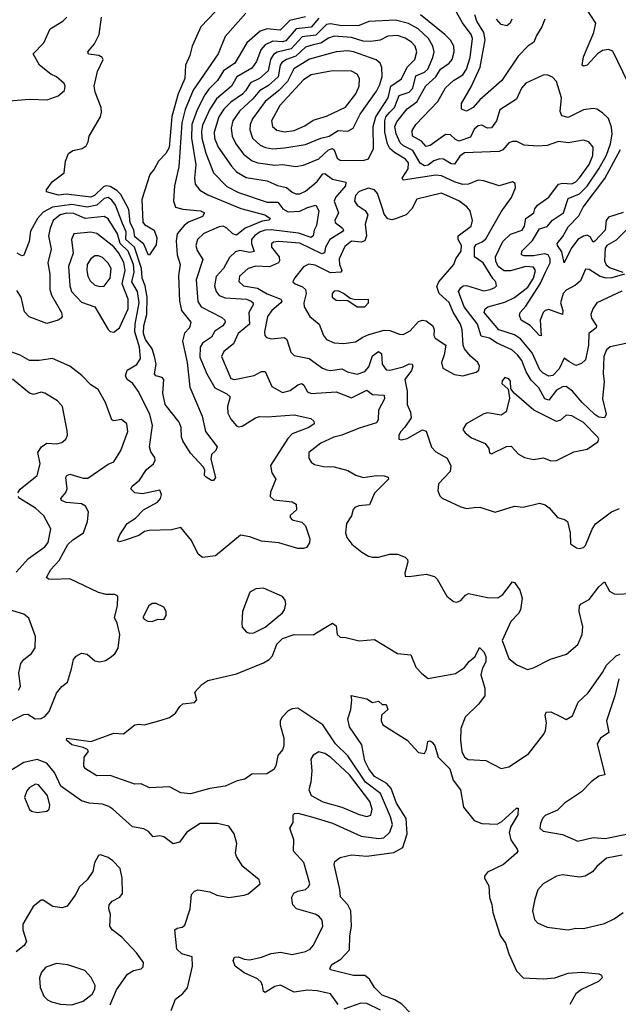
# Model space of a CAD drawing. Extents: x 1603745 to 1745082, y 385868 to 533966.
# Tile 488 of 646: x 1727573 to 1730697, y 446417 to 451552. Entities that reach past the tile are written whole.
import ezdxf

# ---------------------------------------------------------------- set-up
doc = ezdxf.new("R2010")
doc.units = 0

msp = doc.modelspace()

# ---------------------------------------------------------------- linework, layer by layer
at = {"layer": '0CON20XD'}
for points in [[(1728594.5, 451595), (1728518.2, 451515), (1728473.2, 451415), (1728461.3, 451365), (1728438.8, 451315), (1728435.8, 451245), (1728399.5, 451165), (1728368, 451048), (1728352.9, 450885), (1728336.5, 450855), (1728297.1, 450815), (1728275, 450772), (1728253.1, 450745), (1728210.8, 450615), (1728216.1, 450496.1), (1728224.7, 450484.7), (1728275, 450454), (1728288.4, 450415), (1728285, 450378.8), (1728250, 450325), (1728245, 450323.3), (1728221.1, 450381.1), (1728175, 450418.9), (1728169, 450455), (1728150.6, 450495), (1728142.1, 450562.1), (1728100.7, 450640.7), (1728080.7, 450660.7), (1728045, 450682.5), (1728025, 450686), (1728010.2, 450679.8), (1727963.9, 450635), (1727945, 450627.1), (1727815, 450642.7), (1727775, 450637.1), (1727712.5, 450655), (1727713.3, 450665), (1727742.6, 450707.4), (1727806.1, 450753.9), (1727812, 450815), (1727828.8, 450855), (1727850.7, 450869.3), (1727899.8, 450880.2), (1727920, 450895), (1727930.8, 450915), (1727935.8, 450945), (1727994.3, 451045), (1728000.6, 451069.4), (1727998.9, 451095), (1727966.5, 451175), (1727962.2, 451205), (1727978.6, 451281.4), (1728009.2, 451345), (1728003.8, 451355), (1727985.5, 451365.5), (1727931.8, 451371.8), (1727928.9, 451385), (1727963.8, 451426.2), (1727988.9, 451475), (1728000, 451565)], [(1730316.7, 450235), (1730340.8, 450285), (1730341.8, 450305), (1730331.2, 450325), (1730311.4, 450331.4), (1730255, 450320.9), (1730205, 450320.8), (1730192.2, 450325), (1730193.1, 450345), (1730248.8, 450401.2), (1730285, 450462), (1730326.2, 450473.8), (1730353, 450507), (1730410.3, 450545), (1730435, 450619.3), (1730495, 450643.3), (1730535, 450683.6), (1730596, 450774), (1730635.2, 450845), (1730656.8, 450905), (1730665.2, 450955.2), (1730661.4, 450991.4), (1730646.6, 451036.6), (1730615, 451067.1), (1730585, 451085.8), (1730565, 451089.2), (1730515, 451081.5), (1730435, 451042.5), (1730401.6, 451051.6), (1730393.8, 451073.8), (1730399.7, 451145), (1730375, 451229.2), (1730353.1, 451253.1), (1730325, 451264.4), (1730305, 451262.7), (1730215, 451220.5), (1730192.5, 451195), (1730165, 451138.5), (1730078, 451082), (1730062, 451025), (1730035, 450987.9), (1730015, 450987.1), (1729985, 451001.8), (1729965, 450999.6), (1729945, 450981.1), (1729925, 450938.9), (1729865, 450919.5), (1729846.8, 450926.8), (1729821, 450951), (1729795, 450954.3), (1729715, 450896.5), (1729695, 450891.4), (1729669.3, 450919.3), (1729622.5, 450945), (1729621.2, 450975), (1729640, 451005), (1729755, 451125.5), (1729795, 451197.7), (1729836.8, 451235), (1729884.9, 451265.1), (1729905.5, 451295), (1729923.6, 451355), (1729936, 451455), (1729928.4, 451475), (1729884.4, 451535.6), (1729845, 451604.4)], [(1730747.1, 451227.1), (1730667.8, 451387.8), (1730645, 451397), (1730615, 451392.4), (1730589.1, 451375), (1730535, 451315.5), (1730515, 451309.2), (1730509.2, 451315), (1730515, 451359.2), (1730569.3, 451485), (1730580.5, 451535), (1730521.1, 451625)], [(1727520.9, 451129.1), (1727625, 451138), (1727715.9, 451134.1), (1727774.4, 451155.6), (1727806.4, 451183.6), (1727810, 451205), (1727805, 451218.8), (1727765, 451254.2), (1727735, 451268.5), (1727676.7, 451315), (1727643.8, 451375), (1727698.9, 451431.1), (1727732.5, 451505), (1727798.8, 451545), (1727820, 451565)], [(1729065, 451566.7), (1728982.4, 451547.6), (1728932.9, 451497.1), (1728865, 451505.5), (1728827.5, 451492.5), (1728758.5, 451431.5), (1728695.8, 451325), (1728636.2, 451285), (1728606.2, 451235), (1728560.1, 451189.9), (1728539.2, 451160.8), (1728498.6, 451081.4), (1728471.6, 451005), (1728469.5, 450935), (1728491.9, 450795), (1728484.8, 450725), (1728488.4, 450695), (1728512.9, 450662.9), (1728555, 450638.3), (1728727.5, 450567.5), (1728851.9, 450535), (1728882, 450515), (1728873, 450507), (1728838.5, 450501.5), (1728750, 450465), (1728705, 450428.1), (1728685, 450435.7), (1728655, 450464.7), (1728634.7, 450475.3), (1728615, 450472.3), (1728535, 450436.6), (1728500.8, 450405), (1728492.8, 450375), (1728498.8, 450348.8), (1728529.1, 450300.9), (1728493.9, 450195), (1728503.3, 450083.3), (1728519.6, 450055), (1728628.9, 449998.9), (1728643.5, 449985), (1728645.4, 449975), (1728633.8, 449955), (1728592, 449928), (1728574, 449896), (1728527.4, 449865), (1728515.5, 449844.5), (1728512.7, 449792.7), (1728550.3, 449705), (1728591.5, 449631.5), (1728655, 449600.9), (1728671.5, 449585), (1728657.8, 449535), (1728660.3, 449500.3), (1728675, 449468.8), (1728704.6, 449434.6), (1728715, 449429.4), (1728735, 449432.5), (1728803.9, 449476.1), (1728825, 449483.3), (1728865, 449480.3), (1729005, 449491.8), (1729092.6, 449472.6), (1729107.6, 449457.6), (1729110, 449445), (1729082, 449425), (1728995, 449391.5), (1728972.9, 449367.1), (1728882.6, 449227.4), (1728889.1, 449189.1), (1728909.2, 449155), (1728882.7, 449087.3), (1728880.8, 449065), (1728898.8, 449048.8), (1728995, 449037.8), (1729016.7, 449025), (1729017.5, 448995), (1728984.4, 448965.6), (1728984, 448955), (1728995, 448944), (1729045, 448931.2), (1729065, 448912.5), (1729086.5, 448845), (1729085, 448823.3), (1729070.7, 448799.3), (1729055, 448793.3), (1729025, 448794.4), (1728925.9, 448824.1), (1728835, 448833.1), (1728775, 448855.6), (1728725, 448864), (1728595, 448755.8), (1728526.4, 448746.4), (1728504.4, 448764.4), (1728469.4, 448835), (1728415, 448904), (1728365, 448891.5), (1728248.8, 448888.8), (1728225, 448882.8), (1728195, 448861.1), (1728118.8, 448835), (1728095, 448829.2), (1728084.3, 448834.3), (1728095.5, 448865), (1728135, 448924.4), (1728177.1, 448952.9), (1728219.4, 448995), (1728292, 449035), (1728308, 449055), (1728314, 449075), (1728305, 449097.5), (1728215, 449079.2), (1728175, 449084.5), (1728154, 449105), (1728160.3, 449119.7), (1728198.7, 449151.3), (1728234.4, 449205.6), (1728270.9, 449235), (1728280.5, 449255), (1728278.9, 449268.9), (1728258.1, 449298.1), (1728251.5, 449325), (1728267.2, 449435), (1728251.8, 449495), (1728192.1, 449615), (1728163.5, 449655), (1728135, 449675.8), (1728125.5, 449695), (1728134.4, 449725), (1728185, 449753.2), (1728203.7, 449785), (1728198.5, 449845), (1728174.9, 449925.1), (1728176.5, 449965), (1728196.6, 450075), (1728187.6, 450135), (1728159.1, 450185), (1728170, 450235), (1728166.5, 450275), (1728140.1, 450345), (1728097.7, 450385), (1728083.1, 450435), (1728035, 450513.1), (1728015, 450525.3), (1727915, 450516), (1727855, 450541), (1727817, 450543), (1727784.6, 450535), (1727748.3, 450505), (1727731.7, 450465), (1727724.2, 450425), (1727737.2, 450355), (1727720, 450285), (1727730.6, 450225), (1727730.4, 450145), (1727739.2, 450115), (1727791.5, 450025), (1727794.4, 450005), (1727790, 449995), (1727774, 449985), (1727715, 449968.5), (1727622.2, 450002.2), (1727598.3, 450028.3), (1727581.1, 450105), (1727559.1, 450139.1)], [(1728753.8, 451586.2), (1728645.2, 451464.8), (1728608.4, 451375), (1728479.1, 451185), (1728436.2, 451083.8), (1728419.2, 451015), (1728402.9, 450785), (1728380.5, 450685), (1728376.2, 450606.2), (1728386, 450575), (1728423.8, 450563.8), (1728517.5, 450555), (1728537.5, 450545), (1728526.7, 450525), (1728455, 450496.7), (1728430.9, 450479.1), (1728395.3, 450435), (1728389.1, 450399.1), (1728395.2, 450325.2), (1728411.5, 450275), (1728401.2, 450218.8), (1728406.5, 450085), (1728417.4, 450035), (1728466.8, 449975), (1728460, 449945), (1728432.8, 449917.2), (1728423.4, 449875), (1728446.7, 449765), (1728460.3, 449635), (1728525, 449484), (1728542.9, 449405), (1728604.2, 449325), (1728597.5, 449305), (1728573.9, 449283.9), (1728570.7, 449260.7), (1728595.9, 449164.1), (1728585, 449149.2), (1728575, 449148.6), (1728545.6, 449165.6), (1728538, 449175), (1728538.8, 449205), (1728530.5, 449220.5), (1728465, 449292), (1728425.4, 449355), (1728417.8, 449375), (1728416.1, 449425), (1728405, 449452.2), (1728332.2, 449545), (1728320.5, 449605), (1728325.2, 449675.2), (1728316.1, 449686.1), (1728284, 449695), (1728276.9, 449705), (1728285.2, 449754.8), (1728277.3, 449795), (1728264.8, 449835), (1728229.9, 449885), (1728219.2, 449915), (1728221.3, 449955), (1728236.7, 450015), (1728238.8, 450105), (1728228.2, 450165), (1728211.9, 450205), (1728209.2, 450255), (1728173, 450365), (1728127.9, 450405), (1728128.2, 450445), (1728109.2, 450489.2), (1728073.7, 450585), (1728055, 450611.7), (1728035, 450624.4), (1728015, 450619.3), (1727975, 450585.1), (1727925, 450574.1), (1727845, 450589.2), (1727745, 450574.9), (1727695, 450549), (1727665.6, 450515), (1727629.9, 450450.1), (1727623.5, 450395), (1727595.4, 450324.6), (1727585, 450320.6), (1727560, 450335)], [(1729135, 451559.7), (1729095, 451513.2), (1729015.5, 451504.5), (1728961.8, 451441.8), (1728945, 451436.3), (1728895, 451440.2), (1728855, 451421.6), (1728832, 451395), (1728809.3, 451335), (1728785, 451300.3), (1728706.4, 451255), (1728678.3, 451205), (1728600.8, 451139.2), (1728564.8, 451085), (1728527.9, 451002.1), (1728521.6, 450971.6), (1728523.2, 450935), (1728545.4, 450855.4), (1728584.1, 450754.1), (1728655, 450682.1), (1728715, 450650.4), (1728865, 450599.8), (1728919.8, 450599.8), (1728945.8, 450565), (1728975, 450549.9), (1729035, 450553), (1729075, 450573.3), (1729118.8, 450585), (1729134.7, 450554.7), (1729121.6, 450478.4), (1729109.5, 450455), (1729105.2, 450424.8), (1729095, 450416.2), (1729028.2, 450438.2), (1728885, 450456.8), (1728854.9, 450455.1), (1728827.6, 450445), (1728798.3, 450425), (1728783.1, 450405), (1728782.2, 450385), (1728796, 450344), (1728775, 450338.1), (1728722, 450348), (1728698.8, 450341.2), (1728667.4, 450312.6), (1728636.5, 450255), (1728597.7, 450212.3), (1728590.3, 450165), (1728598.1, 450135), (1728613.8, 450113.8), (1728645, 450101.5), (1728756, 450095), (1728781.8, 450085), (1728790.8, 450075), (1728791.5, 450065), (1728769.1, 450025), (1728771.9, 449965), (1728713.3, 449915), (1728688.2, 449861.8), (1728639, 449821), (1728626.2, 449795), (1728675, 449680.9), (1728695, 449675.4), (1728796.2, 449696.2)], [(1730736, 449864), (1730655, 449846.7), (1730635, 449829.5), (1730621, 449795), (1730618.5, 449705), (1730623.3, 449665), (1730614.7, 449575), (1730633.8, 449495), (1730624.6, 449475.4), (1730595, 449478.8), (1730575, 449493.2), (1730508.1, 449555), (1730458.4, 449615), (1730425, 449638.4), (1730405, 449638.1), (1730375, 449620), (1730335, 449568.4), (1730314.1, 449574.1), (1730282, 449632), (1730241.7, 449671.7), (1730217, 449715), (1730194.1, 449774.1), (1730171.6, 449805), (1730140.6, 449830.6), (1730064.5, 449864.5), (1730025, 449890.6), (1729982.2, 449902.2), (1729961.6, 449965), (1729892.4, 450055), (1729862.4, 450135), (1729875, 450154.6), (1729886.6, 450163.4), (1729904.3, 450165.7), (1729995, 450138.9), (1730028, 450145), (1730052.9, 450155), (1730061.9, 450165), (1730057.3, 450185), (1730042, 450202), (1729992.4, 450285), (1729947.1, 450315), (1729945.7, 450365), (1729955, 450380.3), (1729987, 450393), (1730005, 450409.2), (1730085, 450550.6), (1730139.5, 450625), (1730160, 450675), (1730158.6, 450698.6), (1730145, 450705.8), (1730075, 450685.8), (1729995, 450712.2), (1729965, 450714.5), (1729914.7, 450695.3), (1729885, 450693.3), (1729844.9, 450704.9), (1729775, 450737.1), (1729745, 450742), (1729574.7, 450714.7), (1729569.1, 450725), (1729599.8, 450775), (1729601.3, 450805), (1729585.8, 450825), (1729529, 450859), (1729505, 450880.5), (1729492.8, 450905), (1729479.4, 450965), (1729477.8, 451025), (1729484.7, 451045.3), (1729505, 451069.3), (1729528.8, 451095), (1729553.8, 451156.2), (1729605, 451175.2), (1729625, 451194.7), (1729640.1, 451259.9), (1729685, 451278.9), (1729702.3, 451295), (1729729.6, 451355), (1729735.8, 451385), (1729729.5, 451415), (1729705.7, 451455), (1729652.5, 451505), (1729602.2, 451532.2), (1729535, 451550), (1729395, 451543.1), (1729345, 451522.5), (1729255, 451521.2), (1729195, 451530.7), (1729175, 451527.3), (1729118.3, 451471.7), (1729046.6, 451463.4), (1728989.1, 451400.9), (1728917.5, 451382.5), (1728898.4, 451371.6), (1728881.4, 451345), (1728870.4, 451285), (1728825, 451245.9), (1728776.9, 451223.1), (1728751.2, 451181.2), (1728736.2, 451163.8), (1728675, 451121.9), (1728638, 451085), (1728613.1, 451045), (1728588.7, 450965), (1728589.8, 450935), (1728608.3, 450888.3), (1728677.8, 450787.8), (1728705, 450758.4), (1728755, 450729.2), (1728865, 450711), (1728918.1, 450688.1), (1728965, 450676.5), (1728995, 450652.3), (1729015, 450644.7), (1729035, 450644.2), (1729065, 450657.3), (1729125, 450708.2), (1729155, 450747.7), (1729165, 450750.8), (1729205, 450719.8), (1729274.6, 450704.6), (1729272.9, 450685), (1729220.4, 450625), (1729213.5, 450605), (1729236.8, 450545), (1729218.5, 450505), (1729219.2, 450495), (1729258.2, 450465), (1729263.2, 450455), (1729256.8, 450445), (1729192.2, 450405), (1729169.7, 450365), (1729164, 450336), (1729149.5, 450330.5), (1729035, 450386.6), (1728924.3, 450395.7), (1728897.5, 450392.5), (1728886.5, 450383.5), (1728886.5, 450365), (1728928, 450315), (1728929.3, 450295), (1728923.2, 450285), (1728877.1, 450262.9), (1728805, 450266), (1728765.2, 450254.8), (1728721.1, 450215), (1728716.8, 450186.8), (1728740.6, 450165), (1728815, 450151.5), (1728865, 450123.2), (1728936.5, 450095), (1728940.9, 450085), (1728936.2, 450075), (1728888.4, 450035), (1728867.2, 450005), (1728851.2, 449925), (1728853.3, 449905), (1728860.8, 449895), (1728885, 449888.2), (1728955.4, 449895.4), (1728967.8, 449885), (1728988.1, 449818.1), (1729005, 449801.5), (1729084.7, 449784.7), (1729152.9, 449735), (1729175.3, 449725.3), (1729195, 449722.6), (1729255, 449730.9), (1729283.6, 449715), (1729335, 449704.2), (1729375, 449717.1), (1729395, 449741.5), (1729415, 449798.8), (1729445, 449821.9), (1729460.8, 449810.8), (1729465.6, 449755.6), (1729485, 449726.5), (1729505, 449724.6), (1729575, 449742.3), (1729605, 449757.3), (1729620.8, 449755), (1729624.3, 449745), (1729617.1, 449722.9), (1729583.2, 449675), (1729595.3, 449614.7), (1729594.4, 449545), (1729612.5, 449505), (1729615.7, 449475), (1729583.8, 449426.2), (1729562.9, 449405), (1729552, 449385), (1729552.5, 449365), (1729565, 449361.2), (1729595, 449367.5), (1729675, 449412.5), (1729695, 449406.7), (1729721.8, 449321.8), (1729745, 449297.8), (1729804.3, 449265), (1729823.5, 449225), (1729820, 449195), (1729759.4, 449130.6), (1729755.6, 449095), (1729765, 449068.8), (1729777.3, 449057.3), (1729875, 449010.8), (1729905, 449002), (1729945, 449007.1), (1729975, 449010), (1730055, 448982.9), (1730155, 449014.5), (1730201.1, 449008.9), (1730285, 449030.8), (1730315, 449022.5), (1730337, 449007), (1730380, 448955), (1730415.5, 448945.5), (1730431.2, 448935), (1730445.8, 448875), (1730448.3, 448818.3), (1730478, 448798), (1730495, 448794), (1730515, 448798.8), (1730525, 448810), (1730560.6, 448895), (1730578.1, 448921.9), (1730662, 448985), (1730702.7, 449002.7)], [(1730715, 450136.1), (1730585.2, 450074.8), (1730563.2, 450045), (1730553.3, 450015), (1730556.8, 449995), (1730582.3, 449955), (1730581.5, 449945), (1730543.1, 449915), (1730541.7, 449855), (1730525, 449778), (1730505, 449759.2), (1730475, 449749.2), (1730438.7, 449768.7), (1730415, 449786.2), (1730388.9, 449731.1), (1730355, 449696.4), (1730335, 449693.2), (1730305, 449707.8), (1730286.7, 449726.7), (1730246.7, 449815), (1730187.3, 449887.3), (1730155, 449909), (1730073.4, 449935), (1729997.7, 450025), (1730001.5, 450045), (1730015.7, 450054.3), (1730105, 450079.5), (1730155, 450102.5), (1730225, 450158), (1730254.5, 450205), (1730264.7, 450244.7), (1730255, 450261.3), (1730214.4, 450264.4), (1730135, 450242.6), (1730101.8, 450241.8), (1730069.6, 450265), (1730057.3, 450292.7), (1730055.3, 450314.7), (1730095, 450396), (1730135, 450433.1), (1730196, 450455), (1730207.8, 450475), (1730214.3, 450515), (1730255.6, 450544.4), (1730262, 450565), (1730275.7, 450584.3), (1730335, 450626.2), (1730385, 450694.8), (1730405, 450700.3), (1730455, 450696.6), (1730475, 450706.8), (1730495, 450728.2), (1730545, 450797.3), (1730564.7, 450844.7), (1730565, 450888), (1730543.1, 450915), (1730515, 450924.1), (1730435, 450910.3), (1730385, 450917.8), (1730325, 450895.4), (1730275, 450893.2), (1730205, 450898.6), (1730167.4, 450917.4), (1730145, 450916.4), (1730125, 450910.5), (1730095, 450873.8), (1730075.7, 450864.3), (1729895, 450857.8), (1729870.3, 450839.7), (1729841.8, 450798.2), (1729825, 450800.8), (1729785, 450825.7), (1729765, 450827.1), (1729735, 450816.7), (1729705, 450792.9), (1729685, 450790.3), (1729663.5, 450803.5), (1729625, 450870), (1729575.3, 450895), (1729559.2, 450909.2), (1729537.1, 450957.1), (1729531, 450995), (1729540.8, 451019.2), (1729595, 451087.8), (1729645.8, 451124.2), (1729693.3, 451206.7), (1729744.4, 451255), (1729769, 451295), (1729814.8, 451325.2), (1729829.4, 451345), (1729840.3, 451385), (1729838.9, 451415), (1729821.8, 451445), (1729792, 451475), (1729665, 451577.4)], [(1730314.3, 451555), (1730297.8, 451515), (1730269.4, 451470.6), (1730255.5, 451435), (1730225.3, 451414.7), (1730175, 451361.8), (1730088.8, 451235), (1729975, 451134.3), (1729939.4, 451095), (1729905, 451075.7), (1729878, 451085), (1729878.5, 451115), (1729928.7, 451201.3), (1729976.5, 451305), (1730002.5, 451447.5), (1729996, 451485), (1729958.8, 451545), (1729947.9, 451577.9)], [(1730141.9, 451555), (1730132.9, 451535), (1730115, 451520.8), (1730085, 451527.5), (1730061.8, 451555)], [(1729015, 450786.5), (1729055, 450792.9), (1729135, 450825.8), (1729185, 450873.1), (1729205, 450881.1), (1729215, 450873.3), (1729229.4, 450829.4), (1729245, 450818.9), (1729365, 450817.3), (1729393, 450827), (1729419, 450881), (1729417.6, 450995), (1729431.6, 451045), (1729496.3, 451145), (1729510.5, 451205), (1729565, 451243.1), (1729594.4, 451305.6), (1729635.9, 451345), (1729645.2, 451385), (1729636.8, 451415), (1729617.7, 451435), (1729585, 451456.2), (1729545, 451469.7), (1729495, 451465.7), (1729454.1, 451445.9), (1729405, 451439), (1729365, 451440), (1729305, 451459.5), (1729215, 451466.6), (1729185, 451456.8), (1729145, 451430), (1729105, 451420.4), (1729065, 451408.7), (1729015, 451361.7), (1728965, 451344.3), (1728941.2, 451328.8), (1728933, 451315), (1728922.8, 451255), (1728871.6, 451208.4), (1728825, 451181.7), (1728790.6, 451139.4), (1728720.8, 451075), (1728685, 451025.5), (1728677.2, 450987.2), (1728682.5, 450945), (1728701.1, 450905), (1728740.8, 450850.8), (1728786.2, 450816.2), (1728815.6, 450805.6), (1728905, 450793.5), (1728945, 450797.2), (1729015, 450786.5)], [(1728895, 450878.3), (1728955, 450883.3), (1729065, 450901.1), (1729144.8, 450935.2), (1729188.2, 450945), (1729235, 450974.1), (1729285, 450970.4), (1729312.9, 450987.1), (1729349.8, 451060.2), (1729435, 451180.4), (1729452.9, 451215), (1729464.7, 451255.3), (1729463.1, 451303.1), (1729453.8, 451325), (1729432.6, 451342.6), (1729315, 451383.9), (1729285, 451389.1), (1729225, 451384.7), (1729085, 451346.8), (1729004.6, 451295.4), (1728970.6, 451229.4), (1728926.4, 451183.6), (1728855, 451125.8), (1728788, 451035), (1728775.8, 451005), (1728775, 450977.5), (1728787.5, 450935), (1728827.9, 450897.9), (1728855.5, 450885.5), (1728895, 450878.3)], [(1728955, 450967.9), (1729005, 450973.7), (1729061.9, 450998.1), (1729105, 451027.8), (1729175, 451049.6), (1729273.5, 451096.5), (1729326.7, 451165), (1729344.2, 451205), (1729346.1, 451245), (1729335, 451268.9), (1729304.7, 451284.7), (1729205, 451286.2), (1729095, 451264.3), (1729055, 451238.8), (1728931.4, 451105), (1728888, 451025), (1728891.8, 450995), (1728915, 450976.9), (1728955, 450967.9)], [(1730722.7, 450547.3), (1730645, 450522.3), (1730633.8, 450505), (1730628, 450455), (1730575, 450397.5), (1730565, 450392.5), (1730550.2, 450420.2), (1730535, 450428.8), (1730515, 450423.9), (1730484.9, 450405.1), (1730450.9, 450359.1), (1730415, 450284), (1730401.7, 450341.7), (1730379.5, 450375), (1730377.8, 450385), (1730407.7, 450422.3), (1730435, 450471.2), (1730491.2, 450528.8), (1730513.7, 450575), (1730626.5, 450723.5), (1730708.1, 450875)], [(1729885, 449694.5), (1729955, 449714), (1729968.8, 449725), (1729973.3, 449745), (1729963.8, 449765), (1729925, 449798.1), (1729894.5, 449835), (1729887.1, 449855), (1729882.7, 449935), (1729872.8, 449965), (1729836, 450026), (1729815, 450077.7), (1729761.8, 450125), (1729749.7, 450160.3), (1729761.1, 450185), (1729838.5, 450275), (1729849.3, 450305), (1729876.2, 450345), (1729878.1, 450375), (1729861.2, 450405), (1729860.9, 450425), (1729930, 450475), (1729936.2, 450505), (1729923.1, 450555), (1729906.7, 450576.7), (1729865, 450607.4), (1729775, 450647.2), (1729645, 450616), (1729619.1, 450565), (1729590.4, 450535), (1729535, 450513.1), (1729515, 450508.9), (1729495, 450514.4), (1729475, 450538), (1729467.6, 450562.4), (1729440, 450645), (1729424.3, 450665), (1729393.8, 450673.8), (1729345, 450656.2), (1729325.3, 450634.7), (1729321.2, 450605), (1729335, 450585.5), (1729376.4, 450556.4), (1729389.5, 450535), (1729375.4, 450485), (1729382.4, 450425), (1729375, 450399.2), (1729355, 450391.6), (1729305, 450397), (1729270.7, 450369.3), (1729240.4, 450305), (1729242.6, 450275), (1729254.6, 450245), (1729249.4, 450235), (1729195, 450231.4), (1729115, 450271.2), (1729082.3, 450277.7), (1729055, 450262.5), (1729007.5, 450205), (1728999.2, 450185), (1729010, 450175), (1729049.5, 450159.5), (1729064.1, 450145), (1729067.4, 450125), (1729055.3, 450075), (1729057.3, 450055), (1729087.8, 450005), (1729135.4, 449965), (1729159.3, 449905), (1729175, 449884.6), (1729215, 449866), (1729265, 449863.5), (1729325, 449872), (1729364.1, 449895.9), (1729395, 449910.6), (1729475, 449933.2), (1729505, 449930.4), (1729555, 449911.2), (1729575, 449910), (1729611.3, 449928.7), (1729655, 449978.1), (1729675, 449984.5), (1729695, 449981.5), (1729729.4, 449955), (1729735.5, 449935.5), (1729733.8, 449905), (1729741.3, 449891.3), (1729796.2, 449855), (1729788.9, 449805), (1729774.4, 449765), (1729782, 449735), (1729841.7, 449701.7), (1729885, 449694.5)], [(1728065, 449922), (1728094.4, 449945.6), (1728140.2, 450045), (1728139.1, 450095), (1728108.1, 450175), (1728123, 450245), (1728116.1, 450286.1), (1728090.3, 450335), (1728065, 450367.1), (1727976.7, 450436.7), (1727945, 450443.9), (1727855, 450435.5), (1727843.4, 450405), (1727852.2, 450335), (1727828.3, 450265), (1727834.8, 450165), (1727843.1, 450135), (1727895, 450078.2), (1727965.4, 450055), (1728035, 449936.2), (1728045.8, 449925.8), (1728065, 449922)], [(1730738.5, 450455), (1730685, 450403.2), (1730637.2, 450375), (1730629, 450361), (1730625.3, 450295.3), (1730633.4, 450273.4), (1730655, 450257.6), (1730720.5, 450235)], [(1727990.7, 450160.7), (1728015, 450163.1), (1728045.2, 450204.8), (1728050.8, 450255), (1728035, 450283.1), (1728005, 450311.8), (1727985, 450320.8), (1727965, 450320.4), (1727945, 450305.4), (1727925.3, 450275), (1727922.9, 450245), (1727928.8, 450215), (1727940.4, 450190.4), (1727965, 450168.5), (1727990.7, 450160.7)], [(1730728.6, 450225), (1730663.8, 450206.2), (1730634.4, 450204.4), (1730602.4, 450212.4), (1730545, 450248.9), (1730525, 450250.8), (1730500.3, 450189.7), (1730472.8, 450167.2), (1730425, 450141.4), (1730409.5, 450125), (1730394.7, 450075), (1730407.9, 450035), (1730405.4, 450014.6), (1730335, 450040.2), (1730315, 450036.1), (1730304.3, 450025), (1730288.9, 449985), (1730295, 449904.2), (1730285, 449904.5), (1730237.5, 449957.5), (1730189.5, 449985), (1730180.7, 450009.3), (1730185.6, 450025), (1730215, 450058.2), (1730290, 450175), (1730316.7, 450235)], [(1729334.2, 450054.2), (1729375, 450054.4), (1729394, 450075), (1729393.6, 450093.6), (1729325, 450091.2), (1729297.7, 450097.7), (1729263.8, 450125), (1729235, 450138.5), (1729215, 450135.6), (1729204.2, 450125), (1729204.4, 450105), (1729225, 450090), (1729285, 450087.5), (1729334.2, 450054.2)], [(1727485, 447872.2), (1727595, 447928.6), (1727615, 447929.3), (1727654.8, 447904.8), (1727685, 447906.9), (1727705, 447917.5), (1727726.5, 447943.5), (1727765, 448040), (1727794, 448075), (1727823.2, 448096.8), (1727842.9, 448167.1), (1727854.2, 448215.8), (1727867.7, 448232.3), (1727895, 448247.5), (1727925, 448243.3), (1727965, 448208.8), (1727992.3, 448202.3), (1728020.3, 448209.7), (1728046.2, 448225), (1728069.2, 448245), (1728087.1, 448275), (1728096.2, 448345), (1728082.5, 448405), (1728067.5, 448435), (1728083.3, 448495), (1728085, 448546.2), (1728070, 448555), (1728025, 448554.5), (1727984.1, 448564.1), (1727835, 448635.9), (1727742.6, 448632.6), (1727723.3, 448635), (1727713.6, 448643.6), (1727735.4, 448685), (1727778.9, 448731.1), (1727825, 448814.6), (1727850.5, 448839.5), (1727906.9, 448875), (1727926.9, 448935), (1727932.9, 448985), (1727917.5, 449015), (1727895, 449027.5), (1727815, 449034.2), (1727791.5, 449045), (1727788.5, 449055), (1727813.4, 449086.6), (1727820.3, 449105), (1727814.6, 449165), (1727818.6, 449175), (1727835, 449181.1), (1727905, 449160.3), (1727928.6, 449161.4), (1728035, 449234.4), (1728065, 449246), (1728100.4, 449305), (1728136.8, 449405), (1728132.2, 449445), (1728105, 449466.4), (1728065, 449459.4), (1728054.6, 449464.6), (1728021.1, 449555), (1727982.9, 449622.9), (1727945, 449647.5), (1727897.2, 449697.2), (1727835.7, 449745), (1727745, 449785.5), (1727675, 449775.4), (1727625, 449775.5), (1727575, 449803.2), (1727513.1, 449825)], [(1728796.2, 449696.2), (1728835, 449717.9), (1728855, 449717.3), (1728889.8, 449639.8), (1728945, 449607.8), (1728985, 449618.5), (1729025, 449648.4), (1729045, 449654.6), (1729056.4, 449646.4), (1729075, 449611.8), (1729095, 449602.6), (1729225, 449611.1), (1729305, 449580), (1729385, 449619.2), (1729415, 449596.8), (1729474.4, 449594.4), (1729476.2, 449575), (1729445.9, 449515), (1729444.5, 449465), (1729435, 449448.9), (1729345, 449422), (1729255, 449384.7), (1729212.2, 449375), (1729145, 449343.3), (1729081.4, 449295), (1729081.4, 449265), (1729094.2, 449245), (1729112.3, 449232.3), (1729158.3, 449221.7), (1729215, 449220), (1729285, 449200.4), (1729327, 449177), (1729365, 449164.7), (1729434.5, 449174.5), (1729475, 449172.5), (1729495.5, 449165.5), (1729498, 449155), (1729425, 449082.2), (1729398.2, 449021.8), (1729343.6, 449016.4), (1729321.7, 449008.3), (1729313.1, 448996.9), (1729305.6, 448965), (1729278.1, 448925), (1729273.3, 448875), (1729280.7, 448850.7), (1729306.8, 448816.8), (1729358.8, 448775), (1729393.5, 448753.5), (1729415, 448748.9), (1729445, 448749.4), (1729505, 448764.3), (1729545, 448764), (1729585, 448748.8), (1729597, 448737), (1729599.2, 448725), (1729582.5, 448665), (1729585, 448650), (1729605, 448647.5), (1729695, 448659.5), (1729738.3, 448648.3), (1729752.5, 448635), (1729802.5, 448545), (1729837.7, 448517.7), (1729855, 448514), (1729875, 448522), (1729899.1, 448550.9), (1729915, 448558.6), (1730015, 448538.2), (1730067.5, 448537.5), (1730094.2, 448555), (1730145, 448620), (1730155, 448616.7), (1730183, 448577), (1730194.5, 448534.5), (1730186.4, 448475), (1730175.3, 448454.7), (1730136.2, 448413.8), (1730091.2, 448315), (1730125, 448220), (1730167.1, 448187.1), (1730223, 448163), (1730255, 448172.5), (1730342.4, 448217.6), (1730427.4, 448242.6), (1730485, 448294.2), (1730507.5, 448345), (1730512.5, 448385), (1730492.9, 448465), (1730494.6, 448495.4), (1730503.8, 448506.2), (1730545, 448528.1), (1730595.4, 448595), (1730625, 448620.8), (1730651.2, 448571.2), (1730675, 448557.5), (1730695, 448555.5), (1730755, 448559.6)], [(1727563.5, 449085), (1727576.4, 449103.6), (1727664.5, 449175), (1727680.4, 449235), (1727668.5, 449295), (1727687.5, 449325), (1727715, 449343.8), (1727765, 449340.9), (1727793.3, 449346.7), (1727814.2, 449365), (1727822, 449385), (1727821.7, 449408.3), (1727796.2, 449535), (1727770, 449565), (1727705, 449604.5), (1727685, 449609.1), (1727645, 449597.1), (1727625, 449603.9), (1727535, 449677.9)], [(1730345, 449251.9), (1730375, 449253.1), (1730465, 449298), (1730535, 449312.5), (1730590, 449350), (1730596, 449365), (1730590, 449375), (1730515, 449450.6), (1730455, 449486.1), (1730425, 449489.1), (1730395, 449464), (1730374.1, 449455.9), (1730255.5, 449515), (1730154.1, 449604.1), (1730136.7, 449626.7), (1730135, 449666.7), (1730125, 449678.8), (1730105, 449686.7), (1730090.5, 449669.5), (1730088.8, 449655), (1730122.5, 449625), (1730128.6, 449578.6), (1730112.4, 449507.6), (1730085, 449490), (1730015, 449501.2), (1729995, 449496.2), (1729902.5, 449445), (1729886.5, 449415), (1729897.1, 449397.1), (1729930.6, 449370.6), (1730001.9, 449341.9), (1730021.2, 449315), (1730025, 449292.5), (1730035, 449287.5), (1730113.2, 449326.8), (1730137.6, 449327.6), (1730175.7, 449285.7), (1730208.2, 449268.2), (1730255, 449258.6), (1730306.7, 449266.7), (1730345, 449251.9)], [(1727555, 448670), (1727618.5, 448741.5), (1727705, 448802.9), (1727721.1, 448825), (1727736.4, 448896.4), (1727700, 448965), (1727656.5, 449005), (1727573.6, 449055), (1727564.6, 449065)], [(1728775, 448352), (1728795, 448354.2), (1728855, 448383.5), (1728945, 448459.2), (1728955.6, 448475), (1728962.9, 448505), (1728959.2, 448525), (1728944.3, 448544.3), (1728845, 448586.9), (1728805, 448584.3), (1728774.5, 448565.5), (1728735.7, 448465), (1728731.7, 448401.7), (1728735, 448383.3), (1728757.7, 448357.7), (1728775, 448352)], [(1727567.1, 448055), (1727577.8, 448075), (1727568.9, 448145), (1727579.4, 448195), (1727594.2, 448215), (1727635, 448246), (1727653.8, 448276.2), (1727655.9, 448335), (1727621.1, 448431.1), (1727595, 448451.8), (1727515.3, 448475.3)], [(1728265, 448412.5), (1728295, 448426), (1728325, 448423.3), (1728338, 448445), (1728338, 448465), (1728325, 448488.8), (1728285, 448508), (1728265, 448508), (1728246.7, 448495), (1728216.7, 448435), (1728222.5, 448425), (1728242.5, 448415), (1728265, 448412.5)], [(1729235, 446415.6), (1729195, 446470.5), (1729125, 446486.9), (1729075, 446490), (1729005, 446479.1), (1728935, 446516.2), (1728905, 446510), (1728855, 446478.9), (1728845, 446484), (1728839.7, 446515), (1728832.9, 446532.9), (1728815, 446548.8), (1728745, 446581.6), (1728697.1, 446615), (1728688.1, 446645), (1728695, 446662), (1728715, 446664.4), (1728745, 446651.5), (1728775, 446648.8), (1728835, 446662.2), (1728885, 446682.2), (1728935, 446688.5), (1728995, 446676.4), (1729065, 446692), (1729088.8, 446705), (1729106.9, 446725), (1729155.8, 446824.2), (1729151.6, 446855), (1729135.4, 446875), (1729115, 446886.7), (1729017.1, 446915), (1728997.8, 446935), (1728994.5, 446954.5), (1728993.8, 446975), (1729003.7, 446996.3), (1729025, 447007.3), (1729065, 447015.6), (1729080.9, 447029.1), (1729086.5, 447045), (1729056.2, 447156.2), (1729002.7, 447215), (1729003.8, 447275), (1728983.6, 447335), (1729000.6, 447365), (1729000, 447405), (1729007.5, 447412.5), (1729025, 447413.1), (1729102.5, 447392.5), (1729205, 447361.8), (1729355, 447294.3), (1729445, 447281.4), (1729474.2, 447285), (1729505.3, 447315), (1729518.7, 447355), (1729507.6, 447395), (1729455.3, 447515.3), (1729377.3, 447575), (1729285, 447713.1), (1729221.6, 447775), (1729154.7, 447874.7), (1729025, 447960.7), (1728995, 447958.1), (1728975, 447947.7), (1728942.9, 447915), (1728932.2, 447895), (1728931.9, 447875), (1728952.4, 447805), (1728950.9, 447765), (1728945.5, 447744.5), (1728921.1, 447715), (1728910.6, 447660.6), (1728899.3, 447640.7), (1728862.1, 447617.9), (1728785, 447616.9), (1728748.8, 447591.2), (1728708.6, 447581.4), (1728645, 447553.8), (1728565, 447542.7), (1728465, 447514.6), (1728415, 447520), (1728355, 447550.4), (1728250, 447545), (1728206.4, 447566.4), (1728175, 447565.6), (1728045, 447610), (1727975, 447607.5), (1727917.5, 447645), (1727908.3, 447658.3), (1727910, 447705), (1727932.5, 447735), (1727927.5, 447745), (1727905, 447756.7), (1727845, 447770), (1727817.5, 447795), (1727820, 447805), (1727945, 447787.5), (1728065, 447830.8), (1728115, 447828), (1728175, 447873.8), (1728195, 447878), (1728225, 447874.2), (1728312, 447898), (1728355, 447912.9), (1728386.7, 447935), (1728409.5, 447970.5), (1728425, 447983.3), (1728485, 447990), (1728497.5, 448005), (1728487.5, 448045), (1728523.8, 448085), (1728554.3, 448105.7), (1728705, 448140.5), (1728845, 448197.2), (1728874.6, 448215), (1728892.2, 448235), (1728915.7, 448295), (1728945, 448324.7), (1729005, 448344.7), (1729105, 448344.5), (1729205, 448404.3), (1729225, 448391.2), (1729230.8, 448345), (1729245, 448330.8), (1729275, 448330.4), (1729345, 448312.4), (1729425, 448319.6), (1729545, 448246.4), (1729615, 448238.9), (1729641.1, 448175), (1729672.2, 448142.2), (1729705, 448116.4), (1729847.9, 448142.1), (1729895, 448172.9), (1729919.2, 448205), (1729949.8, 448230.2), (1729972.5, 448277.5), (1729995.3, 448255), (1730005, 448230), (1730005.2, 448205), (1729986.3, 448165), (1729979.7, 448135), (1730000.8, 448065), (1730000, 448025), (1729967.3, 447982.7), (1729897.1, 447915), (1729875.4, 447855), (1729873.8, 447795), (1729880.6, 447735), (1729895, 447706.2), (1729913, 447693), (1730005, 447688.8), (1730085, 447645.8), (1730125, 447654.4), (1730227.7, 447722.3), (1730309.2, 447825), (1730317.8, 447845), (1730322.5, 447885), (1730316, 447925), (1730320.3, 447939.7), (1730345, 447942), (1730395, 447918.6), (1730425, 447902), (1730457.9, 447922.1), (1730487.6, 447992.4), (1730539.4, 448040.6), (1730615, 448146.9), (1730634.8, 448185.2), (1730686.4, 448233.6), (1730706.6, 448243.4)], [(1730700.5, 448115), (1730679.1, 448025), (1730636.2, 447895), (1730648, 447835), (1730604.4, 447805), (1730586.2, 447775), (1730627, 447613), (1730595, 447606.2), (1730555, 447577.8), (1730505, 447525.3), (1730416.7, 447465), (1730380.2, 447429.8), (1730315, 447401.4), (1730300.6, 447385), (1730290.5, 447359.5), (1730287.1, 447335), (1730305, 447318.9), (1730405, 447302), (1730485, 447268), (1730565, 447286.1), (1730628.7, 447281.3), (1730757, 447307)], [(1729655.3, 446325.3), (1729567.3, 446417.3), (1729530.7, 446440.7), (1729464.5, 446464.5), (1729425.3, 446505), (1729398.1, 446548.1), (1729375, 446566), (1729315, 446567.5), (1729195.8, 446595.8), (1729191.2, 446605), (1729202, 446625), (1729248.7, 446651.3), (1729295, 446700), (1729296.8, 446773.2), (1729304.7, 446825), (1729301.5, 446905), (1729285, 446935.8), (1729247.1, 446977.1), (1729244.6, 447015), (1729214, 447145), (1729218.5, 447161.5), (1729245, 447182.9), (1729305, 447196.9), (1729385, 447188.8), (1729525, 447209), (1729572.9, 447235), (1729594.8, 447305), (1729589.7, 447385), (1729540.2, 447465), (1729512, 447542), (1729488.4, 447568.4), (1729425, 447604.2), (1729395.3, 447645), (1729375, 447686.2), (1729359.5, 447769.5), (1729295, 447863.8), (1729285.8, 447905), (1729301.4, 447955), (1729306, 448004), (1729303, 448027), (1729385, 448010), (1729415, 447990), (1729445, 447997.5), (1729465, 447980), (1729485, 447980), (1729493.8, 447955), (1729461.2, 447925), (1729459.5, 447895), (1729467.8, 447875), (1729595, 447793.8), (1729655, 447730.3), (1729685, 447725.6), (1729696.5, 447745), (1729702.3, 447787.7), (1729715, 447790.6), (1729725, 447784.4), (1729739.2, 447765), (1729756.5, 447705), (1729818.1, 447645), (1729836, 447586), (1729873.5, 447535), (1729889.5, 447445), (1729944.6, 447374.6), (1729985, 447360), (1730064.5, 447355.5), (1730089.1, 447370.9), (1730165, 447440), (1730175, 447440), (1730172.5, 447405), (1730136.6, 447343.4), (1730128, 447312), (1730135.3, 447275), (1730170, 447225), (1730172.5, 447215), (1730165, 447204.4), (1730097.1, 447145), (1730014.1, 447105.9), (1729998, 447085), (1729998, 447075), (1730020.8, 447035), (1730024.1, 446974.1), (1730037.1, 446937.1), (1730041.4, 446895), (1730080.6, 446775), (1730108.6, 446735), (1730125, 446680), (1730165, 446591.2), (1730200.6, 446555), (1730305, 446549.5), (1730365.8, 446554.2), (1730435, 446578.2), (1730504.5, 446584.5), (1730596, 446576), (1730608.8, 446568.8), (1730612, 446555), (1730594, 446535), (1730505, 446493.2), (1730475, 446471.6), (1730444.7, 446415)], [(1728363.5, 446385), (1728386.7, 446443.3), (1728425, 446473.8), (1728448.3, 446501.7), (1728475.6, 446615), (1728473.3, 446665), (1728419.7, 446679.7), (1728394, 446705), (1728382.5, 446805), (1728395, 446814.2), (1728421.7, 446818.3), (1728435, 446830), (1728463.3, 446915), (1728470.7, 446989.3), (1728485, 447007.5), (1728505, 447013.3), (1728565, 447002.5), (1728602.5, 446985), (1728665, 446974), (1728745, 446986.7), (1728765, 446992.5), (1728828, 447045), (1728823.3, 447065), (1728738, 447135), (1728705, 447187.5), (1728700, 447205), (1728705.8, 447255), (1728692, 447305), (1728665, 447345.7), (1728605, 447360), (1728515, 447358.9), (1728445.4, 447314.6), (1728407.7, 447262.3), (1728375, 447252.9), (1728325, 447290.9), (1728305, 447294.5), (1728269.7, 447289.7), (1728245, 447317.5), (1728221.4, 447331.4), (1728162.4, 447342.4), (1728060, 447435), (1728038.2, 447448.2), (1728005, 447461.3), (1727935, 447465.3), (1727895, 447478.6), (1727787.6, 447555), (1727755.5, 447625.5), (1727715, 447674.1), (1727665, 447693.8), (1727595, 447677.3), (1727505, 447621.7)], [(1729385, 447395.5), (1729405, 447403.3), (1729412.7, 447435), (1729400.3, 447475), (1729295, 447614), (1729194.7, 447705), (1729165, 447724.7), (1729135, 447733.8), (1729105, 447716.7), (1729092.9, 447695), (1729097.5, 447635), (1729093.2, 447575), (1729081.3, 447535), (1729093.8, 447505), (1729155, 447473.5), (1729255, 447445.3), (1729345, 447406.2), (1729385, 447395.5)], [(1727665, 447416.9), (1727715, 447424.2), (1727727.5, 447435), (1727731.4, 447455), (1727717.8, 447505), (1727671.7, 447561.7), (1727655, 447564), (1727625, 447547.1), (1727610.2, 447529.8), (1727597.8, 447495), (1727625, 447433.1), (1727635, 447423.3), (1727665, 447416.9)], [(1728045, 446414.5), (1728078.7, 446491.3), (1728135.8, 446574.2), (1728167, 446593), (1728207.7, 446602.3), (1728217.7, 446612.3), (1728220, 446635), (1728182.5, 446685), (1728106.1, 446766.1), (1728055.8, 446805), (1728044.3, 446825), (1728048, 446885), (1728038.8, 446915), (1728040, 446935), (1728056.7, 446955), (1728096.2, 446975), (1728109.2, 446995), (1728107.8, 447075), (1728096.9, 447125), (1728060, 447165), (1728035, 447182), (1727995, 447196.2), (1727985, 447193.3), (1727963.8, 447155), (1727955, 447110), (1727925, 447066.7), (1727885, 447030), (1727862, 446985), (1727820.7, 446929.3), (1727795, 446920), (1727747, 446927), (1727695, 446960), (1727685, 446960), (1727644.1, 446925.9), (1727590.6, 446835), (1727590, 446805), (1727609.2, 446745), (1727596.4, 446723.6), (1727555, 446690.8)], [(1730717.5, 447195), (1730635, 447178.8), (1730584.2, 447135), (1730562.4, 447107.6), (1730523.3, 447085), (1730495, 447078.9), (1730405, 447092.2), (1730374.6, 447085.4), (1730304.2, 447045), (1730276.9, 447013.1), (1730260.6, 446965), (1730248.6, 446905), (1730259.3, 446859.3), (1730275, 446840.8), (1730325, 446818.1), (1730435, 446804.5), (1730475, 446814.4), (1730515, 446812.7), (1730625, 446838.9), (1730675, 446861.9), (1730722, 446895)], [(1727845, 446414.3), (1727905, 446432.8), (1727951.3, 446468.7), (1727964.8, 446495), (1727966.7, 446515), (1727947.1, 446557.1), (1727912.5, 446592.5), (1727825, 446623), (1727765, 446629.3), (1727710, 446610), (1727687.3, 446585), (1727677.4, 446555), (1727679.7, 446505), (1727699.9, 446459.9), (1727719.2, 446439.2), (1727739, 446429), (1727786.8, 446416.8), (1727845, 446414.3)], [(1729456.7, 446386.7), (1729385, 446420), (1729352.8, 446422.8), (1729265, 446391.9)]]:
    msp.add_lwpolyline(points, dxfattribs=at)

doc.saveas('drawing.dxf')
